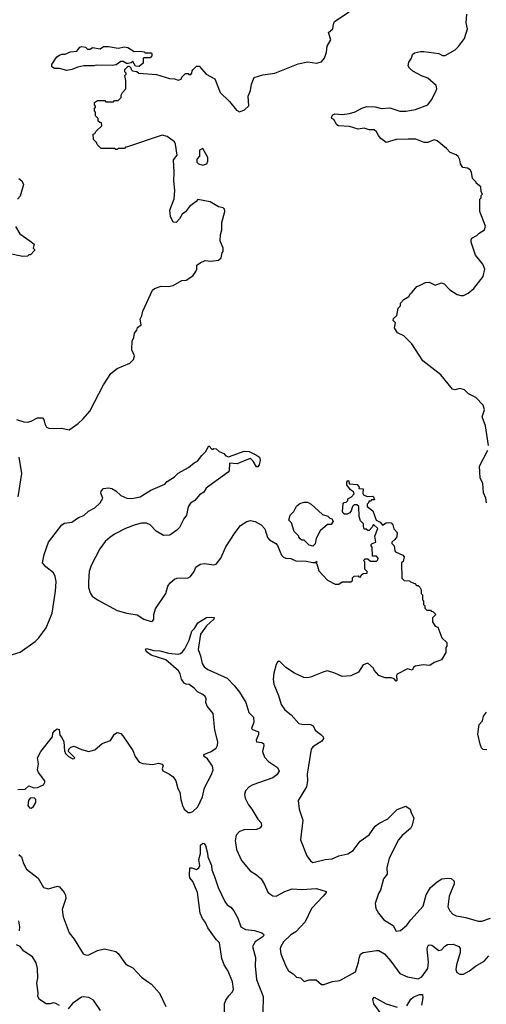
# Model space of a CAD drawing. Extents: x 2220333 to 2384341, y 721037 to 894043.
# Tile 293 of 325: x 2335120 to 2338932, y 845962 to 854000. Entities that reach past the tile are written whole.
import ezdxf

# ---------------------------------------------------------------- set-up
doc = ezdxf.new("R2010")
doc.units = 0

msp = doc.modelspace()

# ---------------------------------------------------------------- linework, layer by layer
at = {"layer": '0CON10XD'}
for points in [[(2337205.4, 853564.6), (2337395, 853639.2), (2337475, 853656), (2337545, 853646.2), (2337585, 853657.5), (2337610, 853685), (2337626.7, 853735), (2337632.5, 853785), (2337662.5, 853835), (2337642.5, 853895), (2337677.5, 853925), (2337682.5, 853965), (2337692.5, 853985), (2337812.5, 854065)], [(2338382, 851828), (2338435, 851853.8), (2338465, 851856.7), (2338515, 851833.8), (2338565, 851852.5), (2338587.5, 851845), (2338633.9, 851793.9), (2338695, 851757.5), (2338725, 851747.5), (2338745, 851747.5), (2338785, 851766.7), (2338830, 851805), (2338907, 851903), (2338921.2, 851965), (2338904, 852005), (2338845, 852077.5), (2338807.5, 852185), (2338807, 852203), (2338813.9, 852216.1), (2338855, 852237.5), (2338875, 852257.5), (2338916.4, 852283.6), (2338926.7, 852315), (2338880, 852435), (2338880, 852535), (2338890, 852545), (2338890, 852565), (2338900, 852575), (2338890, 852595), (2338887, 852637), (2338850, 852665), (2338850, 852675), (2338820, 852705), (2338810, 852755), (2338800, 852775), (2338777, 852787), (2338740, 852795), (2338722.5, 852825), (2338717, 852857), (2338703, 852883), (2338685, 852896.7), (2338636.4, 852916.4), (2338607.7, 852947.7), (2338530.7, 853010.7), (2338505, 853020), (2338455, 852996.7), (2338425, 852996.7), (2338355, 853026), (2338294.1, 853024.1), (2338195, 853021.2), (2338115, 852998), (2338070.3, 853030.3), (2338050, 853055), (2338036.1, 853086.1), (2338015, 853102.5), (2337975, 853101.2), (2337935, 853113.8), (2337885, 853106), (2337815, 853128), (2337723.6, 853133.6), (2337710.7, 853140.7), (2337687.5, 853185), (2337670, 853195), (2337667.5, 853205), (2337677, 853223), (2337695, 853232.5), (2337755, 853227.5), (2337815, 853235.7), (2337861.7, 853248.3), (2337915, 853279.2), (2337955, 853290.6), (2338025, 853288.6), (2338075.9, 853275.9), (2338145, 853280.8), (2338225, 853254), (2338275, 853252.9), (2338353.6, 853266.4), (2338454, 853305), (2338483.1, 853345), (2338520, 853415), (2338527.5, 853435), (2338522.7, 853462.7), (2338455, 853522), (2338401.7, 853541.7), (2338331.3, 853581.3), (2338303.3, 853605), (2338293.8, 853625), (2338298.8, 853655), (2338320, 853685), (2338330, 853715), (2338345, 853728.8), (2338395, 853740.8), (2338420.5, 853740.5), (2338544.3, 853724.3), (2338575, 853708.8), (2338595, 853708.8), (2338677.5, 853755), (2338705, 853782.5), (2338753.6, 853846.4), (2338777.5, 853925), (2338768.6, 853975), (2338774.2, 854045)], [(2335505, 853586.7), (2335445, 853603.3), (2335405, 853603.3), (2335382.5, 853615), (2335382.5, 853635), (2335423.6, 853696.4), (2335445, 853710), (2335465, 853720), (2335491.7, 853718.3), (2335535, 853737.5), (2335587.5, 853742.5), (2335610, 853775), (2335628.3, 853781.7), (2335657, 853777), (2335675, 853760), (2335695, 853760), (2335715, 853772.5), (2335776.4, 853763.6), (2335805, 853782.5), (2335845, 853782.5), (2335925, 853766.7), (2335975, 853780), (2336002.5, 853772.5), (2336055, 853740), (2336105, 853742.5), (2336137, 853737), (2336145, 853730), (2336195, 853730), (2336200, 853725), (2336200, 853705), (2336185, 853690), (2336135, 853690), (2336130, 853685), (2336127.5, 853645), (2336095, 853617.5), (2336065, 853620), (2336045, 853660), (2336031.7, 853648.3), (2336007.5, 853642.5), (2335993, 853643), (2335965, 853660), (2335945, 853660), (2335907, 853633), (2335875, 853626.7), (2335745, 853630), (2335725, 853623.3), (2335645, 853623.3), (2335595, 853613.3), (2335545, 853593.3), (2335505, 853586.7)], [(2335095, 850737.1), (2335155, 850716.2), (2335185, 850713.3), (2335215, 850722.5), (2335265, 850750), (2335305, 850750), (2335317, 850737), (2335325, 850700), (2335340, 850675), (2335363.9, 850663.9), (2335465, 850666), (2335525, 850652.5), (2335597.3, 850702.7), (2335639.5, 850740.5), (2335692, 850805), (2335805, 851018.8), (2335865, 851112.5), (2335915, 851152.5), (2336020, 851195), (2336050, 851225), (2336057.5, 851255), (2336036.7, 851305), (2336037.5, 851375), (2336052.5, 851405), (2336058.3, 851441.7), (2336077.5, 851465), (2336083, 851487), (2336111.7, 851508.3), (2336103.3, 851555), (2336117, 851583), (2336125, 851620), (2336205, 851792.5), (2336220, 851805), (2336275, 851826.2), (2336335, 851823.3), (2336375, 851831.2), (2336445, 851872.5), (2336480, 851875), (2336535, 851910), (2336560, 851945), (2336567.5, 851965), (2336567.5, 851995), (2336593.9, 852016.1), (2336635, 852033.3), (2336685, 852028.8), (2336743, 852037), (2336766.7, 852055), (2336773, 852097), (2336781.7, 852108.3), (2336782.5, 852135), (2336757.5, 852195), (2336760, 852245), (2336770, 852285), (2336770, 852345), (2336796.2, 852435), (2336793.6, 852453.6), (2336783.6, 852463.6), (2336745, 852473.3), (2336675, 852513.3), (2336575, 852532.5), (2336563, 852517), (2336507.5, 852475), (2336475, 852432.5), (2336447, 852413), (2336426.1, 852373.9), (2336397.5, 852345), (2336375, 852347.5), (2336352.5, 852395), (2336347.5, 852445), (2336381.7, 852538.3), (2336387.5, 852605), (2336378.8, 852685), (2336383.3, 852755), (2336377.5, 852855), (2336407.5, 852895), (2336392.5, 852985), (2336383.6, 853003.6), (2336325, 853046.7), (2336285, 853056.7), (2336001.7, 852961.7), (2335985, 852960), (2335975, 852950), (2335925, 852950), (2335915, 852940), (2335905, 852940), (2335895, 852950), (2335785, 852950), (2335751.7, 852981.7), (2335748.3, 852998.3), (2335721.7, 853021.7), (2335720, 853065), (2335735, 853070), (2335745, 853090), (2335790, 853135), (2335788.3, 853158.3), (2335775, 853160), (2335761.7, 853171.7), (2335760, 853195), (2335740, 853215), (2335740, 853245), (2335730, 853255), (2335730, 853275), (2335740, 853285), (2335740, 853295), (2335730, 853305), (2335730, 853325), (2335755, 853340), (2335815, 853340), (2335825, 853330), (2335885, 853330), (2335895, 853340), (2335925, 853340), (2335950, 853365), (2335950, 853385), (2335960, 853405), (2335987.5, 853435), (2335987.5, 853505), (2335980, 853545), (2335990, 853555), (2335990, 853565), (2335980, 853575), (2335980, 853595), (2336005, 853620), (2336015, 853620), (2336028.3, 853608.3), (2336030, 853595), (2336041.7, 853581.7), (2336077, 853577), (2336093, 853563), (2336237, 853553), (2336345, 853520), (2336385, 853517.5), (2336415, 853507.5), (2336440, 853515), (2336445, 853530), (2336475, 853560), (2336495, 853560), (2336501.7, 853551.7), (2336515, 853550), (2336526.7, 853563.3), (2336528.3, 853581.7), (2336537.5, 853595), (2336565, 853620), (2336585, 853620), (2336643.3, 853555), (2336715, 853517.5), (2336757.5, 853405), (2336835, 853333.3), (2336892.3, 853262.3), (2336915, 853247.5), (2336956.1, 853263.9), (2336991.7, 853298.3), (2336987.5, 853375), (2337006.4, 853423.6), (2337013.3, 853475), (2337035, 853527.5), (2337105, 853550.8), (2337205.4, 853564.6)], [(2336615, 852813.3), (2336650, 852825), (2336657.5, 852845), (2336657.5, 852875), (2336615, 852950), (2336590, 852935), (2336590, 852885), (2336570, 852865), (2336567.5, 852855), (2336568.3, 852838.3), (2336580, 852825), (2336615, 852813.3)], [(2335112.5, 852705), (2335137.5, 852685), (2335150, 852655), (2335125, 852560), (2335102.5, 852535)], [(2335085, 852312.5), (2335120.8, 852250.8), (2335202.5, 852195), (2335237, 852167), (2335230, 852135), (2335240, 852125), (2335240, 852115), (2335208.3, 852081.7), (2335195, 852080), (2335185, 852070), (2335145, 852066.7), (2335025, 852092.5)], [(2338951.2, 850525), (2338926.2, 850685), (2338899.3, 850759.3), (2338916, 850815), (2338905, 850853.3), (2338845.6, 850915.6), (2338787, 850947), (2338755, 850979.2), (2338715, 850990), (2338675, 850978), (2338655, 850984), (2338559.7, 851099.7), (2338414.3, 851214.3), (2338323.9, 851353.9), (2338258.3, 851418.3), (2338207.5, 851445), (2338182.5, 851485), (2338190, 851525), (2338170, 851545), (2338175, 851560), (2338200, 851585), (2338212.5, 851645), (2338230, 851665), (2338230, 851685), (2338257.5, 851715), (2338298.8, 851741.2), (2338312.5, 851765), (2338327.5, 851775), (2338365, 851822.5), (2338382, 851828)], [(2335025, 848808), (2335125, 848838), (2335246.7, 848925), (2335275, 848953.3), (2335335.7, 849035), (2335385.5, 849155), (2335412.2, 849335), (2335417, 849413), (2335409.2, 849455), (2335396, 849485), (2335332.3, 849532.3), (2335307.5, 849565), (2335318.8, 849635), (2335356, 849735), (2335463.3, 849875), (2335485, 849890), (2335545, 849898.8), (2335600, 849935), (2335645, 849953.3), (2335683.4, 849986.6), (2335735, 850015.8), (2335778, 850055), (2335798, 850095), (2335784.2, 850135), (2335785, 850150), (2335805, 850173.3), (2335845, 850178), (2335873.9, 850173.9), (2335905, 850153.8), (2335945, 850116), (2335996.1, 850093.9), (2336035, 850090), (2336105, 850104.2), (2336190.9, 850159.1), (2336305, 850207.5), (2336325, 850230), (2336385, 850267.5), (2336415, 850297.5), (2336500, 850345), (2336545, 850382.5), (2336573, 850397), (2336607, 850443), (2336638.3, 850471.7), (2336665, 850520), (2336691.7, 850491.7), (2336705, 850500), (2336725, 850497.5), (2336750, 850475), (2336788.3, 850458.3), (2336805, 850440), (2336825, 850432.5), (2336955, 850478.8), (2336995, 850476.2), (2337055, 850446.2), (2337077.9, 850427.9), (2337084, 850405), (2337077.5, 850365), (2337065, 850350), (2337055, 850350), (2337026.2, 850395), (2337005, 850416.7), (2336966.1, 850403.9), (2336896.4, 850373.6), (2336835, 850380), (2336831.7, 850318.3), (2336822.5, 850305), (2336665, 850193.3), (2336643.3, 850175), (2336625, 850143.3), (2336588.3, 850121.7), (2336550, 850075), (2336516.1, 850053.9), (2336496.1, 850023.9), (2336483.3, 849955), (2336461.2, 849925), (2336426.7, 849855), (2336405, 849832.5), (2336347.1, 849792.9), (2336295, 849790), (2336235, 849823.3), (2336185, 849876.2), (2336155, 849888.8), (2336115, 849888.8), (2336063, 849877), (2335985, 849845.8), (2335895, 849800.8), (2335856.6, 849773.4), (2335818.9, 849741.1), (2335775, 849679.2), (2335703.1, 849545), (2335688.5, 849495), (2335681.7, 849411.7)], [(2335108.8, 850105), (2335136.2, 850295), (2335115, 850430)], [(2338932.5, 850055), (2338927.5, 850095), (2338908.3, 850138.3), (2338903.3, 850215), (2338880.8, 850260.8), (2338877.5, 850355), (2338943.9, 850486.1)], [(2335681.7, 849411.7), (2335681.1, 849365), (2335695, 849320), (2335713.4, 849293.4), (2335754.5, 849264.5), (2335915, 849175.7), (2335995, 849154.4), (2336080.5, 849140.5), (2336135, 849106.7), (2336195, 849086.7), (2336205, 849090), (2336216.2, 849105), (2336216.2, 849145), (2336228.3, 849191.7), (2336315, 849316.7), (2336329.4, 849375), (2336348.3, 849401.7), (2336385, 849434), (2336405, 849440.8), (2336495, 849444), (2336515, 849453.3), (2336544.2, 849495), (2336560, 849530), (2336593.8, 849556.2), (2336629.7, 849559.7), (2336705, 849550), (2336725, 849556.2), (2336762.2, 849605), (2336803.5, 849696.5), (2336881.4, 849815), (2336925, 849871.4), (2336975, 849904.2), (2337005, 849911.4), (2337043.6, 849903.6), (2337093.8, 849875), (2337124, 849845), (2337144.3, 849774.3), (2337161.2, 849755), (2337213.5, 849723.5), (2337227.4, 849707.4), (2337259.7, 849629.7), (2337275, 849611.2), (2337295, 849603.8), (2337335, 849602), (2337377, 849583), (2337460.7, 849580.7), (2337515, 849567.5), (2337540, 849570), (2337545, 849580), (2337550, 849575), (2337540, 849565), (2337547.5, 849557.5), (2337565, 849501.2), (2337634.2, 849424.2), (2337697, 849393), (2337727, 849393), (2337755, 849410), (2337825, 849410), (2337838.3, 849421.7), (2337840, 849445), (2337851.7, 849458.3), (2337885, 849460), (2337891.7, 849451.7), (2337905, 849450), (2337910, 849465), (2337925, 849480), (2337958.3, 849481.7), (2337960, 849495), (2337940, 849515), (2337940, 849575), (2337930, 849585), (2337941.7, 849598.3), (2337965, 849600), (2337985, 849580), (2338035, 849580), (2338045, 849590), (2338047.5, 849605), (2338035, 849620), (2338001.7, 849621.7), (2338000, 849695), (2337990, 849705), (2337990, 849715), (2338000, 849725), (2338030, 849735), (2338022.5, 849785), (2338047, 849847), (2338010, 849880), (2337997.5, 849855), (2337975, 849830), (2337965, 849830), (2337951.7, 849841.7), (2337935, 849840), (2337927.5, 849865), (2337930, 849885), (2337905, 849910), (2337892.5, 849945), (2337890, 850025), (2337875, 850040), (2337851.7, 850038.3), (2337840, 850025), (2337829.3, 849990.7), (2337816.4, 849973.6), (2337795, 849962.5), (2337773, 849963), (2337761.7, 849971.7), (2337757.5, 849985), (2337761.7, 850048.3), (2337771.7, 850058.3), (2337788.3, 850061.7), (2337800, 850075), (2337801.7, 850088.3), (2337830, 850105), (2337851.7, 850128.3), (2337847.5, 850145), (2337822.3, 850162.3), (2337793, 850203), (2337792.5, 850225), (2337801.7, 850238.3), (2337810, 850235), (2337811.7, 850211.7), (2337876.4, 850206.4), (2337892.5, 850185), (2337891.7, 850171.7), (2337925, 850170), (2337923.3, 850133.3), (2337930, 850120), (2337958.3, 850108.3), (2338005, 850110), (2338010, 850105), (2338018.3, 850081.7), (2337995, 850080), (2337985, 850070), (2337971.7, 850068.3), (2337970, 850055), (2337960, 850045), (2337960, 850025), (2338005, 849990), (2338033.3, 849913.3), (2338065, 849897.5), (2338085, 849872.5), (2338115, 849892.5), (2338135, 849896.7), (2338155, 849892.5), (2338167, 849877), (2338177.5, 849845), (2338203.9, 849813.9), (2338200.3, 849779.7), (2338184.4, 849755.6), (2338160, 849735), (2338160, 849725), (2338180, 849705), (2338184, 849665), (2338191.2, 849655), (2338248.8, 849628.8), (2338260, 849615), (2338251.7, 849578.3), (2338240, 849565), (2338241.7, 849441.7), (2338261.7, 849421.7), (2338305, 849420), (2338311.7, 849411.7), (2338348.3, 849398.3), (2338361.7, 849381.7), (2338375, 849380), (2338388.3, 849368.3), (2338400, 849345), (2338400, 849315), (2338410, 849305), (2338410, 849265), (2338420, 849255), (2338420, 849225), (2338430, 849215), (2338430, 849195), (2338445, 849180), (2338475, 849180), (2338481.7, 849171.7), (2338495, 849170), (2338520, 849145), (2338493, 849117), (2338492.5, 849085), (2338515, 849050), (2338535, 849040), (2338570, 848955), (2338610, 848915), (2338610, 848885), (2338600, 848875), (2338600, 848835), (2338566.4, 848773.6), (2338505, 848752.5), (2338471.7, 848728.3), (2338415, 848732.5), (2338351.7, 848721.7), (2338340, 848715), (2338325, 848690), (2338288.3, 848701.7), (2338203.6, 848656.4), (2338197.5, 848645), (2338200, 848605), (2338195, 848600), (2338178.3, 848618.3), (2338155, 848627.5), (2338105, 848627.5), (2338055, 848647.5), (2338015, 848690), (2338010, 848705), (2337965, 848747.5), (2337925, 848732.5), (2337887.3, 848672.7), (2337825, 848644), (2337755, 848637.1), (2337695, 848665.6), (2337635, 848683.1), (2337605, 848676.9), (2337495, 848633.3), (2337465, 848627.8), (2337441.3, 848631.3), (2337365, 848666), (2337295, 848711.2), (2337245, 848760), (2337229.3, 848760.7), (2337216, 848735), (2337195.8, 848665), (2337190.8, 848615), (2337197.5, 848575), (2337235, 848483.3), (2337255, 848410.8), (2337285.8, 848365.8), (2337336.7, 848325), (2337401.2, 848255), (2337425, 848248.5), (2337495.4, 848245.4), (2337516.7, 848235), (2337535, 848200), (2337580, 848165), (2337600, 848145), (2337603, 848133), (2337589.1, 848110.9), (2337515.5, 848064.5), (2337500.8, 848045), (2337468.1, 847841.9), (2337470, 847785), (2337462.1, 847737.9), (2337396.2, 847625), (2337402.5, 847555), (2337434, 847465), (2337414.2, 847305), (2337466.7, 847175), (2337495, 847133.3), (2337515, 847120.8), (2337615.6, 847144.4), (2337671.7, 847148.3), (2337726.8, 847173.2), (2337800.3, 847189.7), (2337845, 847218.8), (2337901.2, 847295), (2337975, 847346.2), (2338024.5, 847415.5), (2338055, 847438), (2338127.5, 847475), (2338205, 847552.5), (2338275, 847580), (2338310, 847555), (2338317.5, 847525), (2338340, 847485), (2338326.7, 847425), (2338313.6, 847396.4), (2338245, 847340), (2338215, 847303.8), (2338137.5, 847155), (2338118.1, 847075), (2338120.8, 847025), (2338091.4, 846985), (2338068.8, 846895), (2338052.3, 846867.7), (2338023.8, 846785), (2338030, 846745), (2338050, 846705), (2338095, 846652), (2338170, 846605), (2338195, 846560), (2338230, 846565), (2338283, 846607), (2338315, 846652.5), (2338415, 846763.3), (2338442, 846855), (2338475.7, 846914.3), (2338529.3, 846960.7), (2338570, 846985), (2338617, 846993), (2338645, 846990), (2338668.3, 846968.3), (2338670, 846945), (2338629.4, 846845), (2338618.8, 846758.8), (2338633.7, 846723.7), (2338658.7, 846698.7), (2338685, 846683.1), (2338765, 846669.2), (2338865, 846641.4), (2338895, 846641.9), (2338965, 846664.2)], [(2337515, 849703.3), (2337485, 849710), (2337445, 849750), (2337425, 849750), (2337411.7, 849761.7), (2337400, 849775), (2337400, 849785), (2337361.7, 849821.7), (2337341.7, 849891.7), (2337320, 849915), (2337330, 849955), (2337360, 849985), (2337380.7, 850029.3), (2337409.3, 850050.7), (2337445, 850062.5), (2337471.7, 850061.7), (2337500, 850045), (2337595, 849960), (2337637, 849947), (2337655, 849930), (2337670, 849925), (2337680, 849905), (2337665, 849880), (2337635, 849880), (2337575, 849827.5), (2337542.5, 849765), (2337535, 849720), (2337515, 849703.3)], [(2335105, 847716.2), (2335165, 847717.3), (2335195, 847745.8), (2335235, 847729.6), (2335265, 847732.1), (2335313.8, 847755), (2335326.7, 847775), (2335326.7, 847785), (2335274.2, 847854.2), (2335266.7, 847875), (2335272.5, 847925), (2335266.7, 847975), (2335293.8, 848025), (2335387.5, 848145), (2335391.2, 848175), (2335404.5, 848195.5), (2335425, 848212), (2335441.2, 848205), (2335448.3, 848158.3), (2335465, 848140), (2335481.2, 848105), (2335485, 848032.5), (2335495, 848010), (2335518.8, 847985), (2335553, 847967), (2335565, 847967.5), (2335570, 847975), (2335520, 848025), (2335522, 848045), (2335539.1, 848060.9), (2335565, 848070), (2335625, 848042.5), (2335685, 848026.7), (2335705, 848030), (2335735, 848038.8), (2335795, 848090), (2335863.1, 848116.9), (2335895, 848166.2), (2335915, 848180), (2335945, 848173.3), (2335963.3, 848155), (2336043.8, 848035), (2336064.5, 847984.5), (2336095, 847938.8), (2336125, 847927.1), (2336205, 847920), (2336255, 847929.2), (2336283.6, 847923.6), (2336292.5, 847915), (2336283.9, 847883.9), (2336288, 847868), (2336345, 847842), (2336375, 847818.8), (2336394.2, 847785), (2336411.4, 847725), (2336428.6, 847695), (2336435.7, 847635), (2336450, 847585), (2336465, 847556.2), (2336495, 847526.7), (2336515, 847526.7), (2336535, 847536.2), (2336574, 847575), (2336613.3, 847655), (2336630.2, 847729.8), (2336688.3, 847838.3), (2336700, 847875), (2336694.4, 847905), (2336655.4, 847965.4), (2336627.5, 847985), (2336623.3, 847995), (2336630, 848005), (2336678.2, 848021.8), (2336725, 848054.2), (2336736, 848074), (2336738.4, 848105), (2336715, 848200), (2336700.7, 848335), (2336650.2, 848395), (2336641.3, 848425), (2336643.3, 848455), (2336634.6, 848474.6), (2336615, 848492.5), (2336573.2, 848513.2), (2336545, 848543.3), (2336505, 848572.5), (2336480, 848575), (2336465, 848583.3), (2336441.2, 848615), (2336430.5, 848660.5), (2336416.2, 848685), (2336314.3, 848774.3), (2336195, 848811.4), (2336163.3, 848835), (2336147.5, 848855), (2336155, 848866), (2336215, 848850), (2336265, 848848.9), (2336337.9, 848827.9), (2336415, 848820), (2336435, 848826.2), (2336450.3, 848839.7), (2336470, 848865), (2336505.8, 848935), (2336525, 849007.5), (2336548.8, 849031.2), (2336576.2, 849075), (2336645, 849118.8), (2336685, 849123.8), (2336709.3, 849119.3), (2336706, 849105), (2336646.9, 849053.1), (2336596, 848985), (2336577.7, 848857.7), (2336597.9, 848807.9), (2336610, 848745), (2336628.1, 848718.1), (2336655.7, 848695.7), (2336815, 848625.8), (2336873.1, 848565), (2336915, 848510), (2336967.3, 848425), (2336992.9, 848345), (2337029.4, 848305), (2337031.5, 848265), (2337014.2, 848214.2), (2337022.5, 848205), (2337071.2, 848185), (2337070, 848165), (2337051.2, 848118.8), (2337054.4, 848104.4), (2337098.1, 848098.1), (2337110.5, 848090.5), (2337114, 848075), (2337104.4, 848025), (2337120.6, 847980.6), (2337152.5, 847945), (2337226, 847895), (2337239.2, 847865), (2337222, 847835), (2337188.3, 847811.7), (2337024, 847755), (2336995, 847736.7), (2336965.6, 847705), (2336957.8, 847675), (2336963.1, 847645), (2336989.8, 847589.8), (2337016.3, 847556.3), (2337065, 847474), (2337092.7, 847442.7), (2337095, 847420), (2337085, 847403.8), (2337055, 847389.2), (2336954.3, 847385.7), (2336915, 847373.8), (2336888.3, 847341.7), (2336879.5, 847299.5), (2336891.4, 847225), (2336932.5, 847135), (2337002.4, 847052.4), (2337055, 847018), (2337092, 846985), (2337121.2, 846941.2), (2337147.7, 846877.7), (2337162.7, 846862.7), (2337188.3, 846848.3), (2337215, 846844), (2337287.3, 846882.7), (2337345, 846903.5), (2337425, 846898.2), (2337545, 846907.5), (2337623.3, 846883.3), (2337623.8, 846875), (2337598.5, 846845), (2337503.3, 846745), (2337452.2, 846635), (2337375.9, 846554.1), (2337335, 846528.6), (2337275, 846472), (2337254.2, 846435), (2337249.2, 846415), (2337254, 846375), (2337293.2, 846273.2), (2337316, 846236), (2337355, 846210), (2337382.7, 846182.7), (2337415, 846176.7), (2337445, 846147.5), (2337485, 846162.5), (2337541.7, 846161.7), (2337585, 846122.5), (2337605, 846122.5), (2337675, 846148.8), (2337735, 846156.7), (2337863, 846227), (2337889.1, 846305), (2337892.6, 846337.4), (2337905, 846370), (2337925, 846385.6), (2338035, 846401.8), (2338055, 846400), (2338100, 846375), (2338151.9, 846315), (2338225, 846212), (2338287.5, 846185), (2338375, 846170), (2338405, 846186.7), (2338455.3, 846255), (2338459.7, 846305), (2338447.9, 846412.1), (2338454.5, 846435.5), (2338465, 846446.2), (2338486.7, 846445), (2338545, 846400.6), (2338565, 846407.1), (2338592.2, 846437.8), (2338615, 846449.4), (2338662.1, 846452.1), (2338708, 846435), (2338717.9, 846417.9), (2338718.9, 846385), (2338687.9, 846285), (2338682.5, 846245), (2338691.4, 846221.4), (2338715, 846207.1), (2338745, 846208.6), (2338795, 846234.4), (2338845, 846273.8), (2338915, 846314.4), (2338951.9, 846358.1)], [(2338935, 848040), (2338905, 848043.3), (2338893.8, 848055), (2338881.2, 848085), (2338863.6, 848166.4), (2338873, 848247), (2338900, 848275), (2338910, 848315), (2338933.6, 848346.4)], [(2335215, 847562.5), (2335233, 847577), (2335251.7, 847608.3), (2335252.5, 847635), (2335237.1, 847647.1), (2335205, 847645.8), (2335191.2, 847625), (2335187.5, 847585), (2335200, 847565), (2335215, 847562.5)], [(2336796.6, 845805), (2336792.5, 845965), (2336803.8, 845996.2), (2336828.8, 846031.2), (2336858.6, 846065), (2336867.1, 846085), (2336858.9, 846145), (2336823.1, 846233.1), (2336790.5, 846285), (2336772.7, 846335), (2336753.3, 846465), (2336725, 846490), (2336657.5, 846585), (2336638.9, 846628.9), (2336612.8, 846662.8), (2336593.2, 846705), (2336572.5, 846875), (2336533.5, 846963.5), (2336510.8, 846995), (2336506.7, 847013.3), (2336510, 847075), (2336525, 847076.2), (2336565, 847062.5), (2336583, 847077), (2336592.5, 847095), (2336583.3, 847145), (2336597.3, 847192.7), (2336598.3, 847261.7), (2336615, 847278), (2336625.8, 847275.8), (2336637.8, 847257.8), (2336655.5, 847195.5), (2336656.9, 847165), (2336685.8, 847095), (2336690.7, 847060.7), (2336712.5, 847005), (2336741.2, 846915), (2336795, 846800), (2336814.3, 846774.3), (2336845, 846753.8), (2336870, 846725), (2336902.5, 846665), (2336927.5, 846595), (2336965, 846571.4), (2337037.5, 846565), (2337097.5, 846545), (2337111.2, 846535), (2337114, 846525), (2337108.6, 846515), (2337045, 846472.9), (2337022.9, 846435), (2337046.4, 846345), (2337044.6, 846275.4), (2337054.1, 846165), (2337109.3, 846025), (2337106, 845895)], [(2335113.8, 847185), (2335135.6, 847165), (2335152.3, 847112.3), (2335175.8, 847065), (2335271.1, 846991.1), (2335315, 846916.7), (2335355, 846905.3), (2335427.6, 846927.6), (2335445, 846920), (2335482.2, 846875), (2335493.6, 846853.6), (2335496.8, 846826.8), (2335467.9, 846735), (2335474.7, 846675), (2335524.6, 846545), (2335565, 846494.5), (2335638.9, 846375), (2335665, 846363.9), (2335685, 846366.1), (2335755, 846402.4), (2335814, 846416), (2335905, 846393.9), (2335925, 846377.3), (2335985, 846292.9), (2336005, 846277.7), (2336045, 846260.9), (2336115, 846182.5), (2336172.1, 846142.1), (2336195.5, 846125), (2336262.5, 846052.5), (2336315, 845942.9)], [(2335119.5, 846560.5), (2335122.1, 846595), (2335112.1, 846642.1)], [(2335445, 845952), (2335415, 845968), (2335395, 845972.5), (2335365, 845964.4), (2335335, 845966.7), (2335280.9, 846000.9), (2335268.5, 846025), (2335271.5, 846055), (2335261.2, 846135), (2335268.9, 846175), (2335265.2, 846255), (2335255, 846301.5), (2335225, 846348.7), (2335153.6, 846395), (2335125, 846433.2), (2335095, 846446.8)], [(2335780.7, 845910.7), (2335724, 845995), (2335685, 846017.1), (2335645, 846023.1), (2335625, 846018.9), (2335551.2, 845968.8), (2335515, 845924.3)], [(2338082.4, 845872.4), (2338014.1, 845965.9), (2338004.5, 846005), (2338015, 846020), (2338115, 845965.5), (2338205, 845938.9)], [(2338281.9, 845948.1), (2338316, 846004), (2338335, 846020.5), (2338385, 846041.8), (2338412, 846042), (2338414.5, 846015), (2338402.7, 845955)]]:
    msp.add_lwpolyline(points, dxfattribs=at)

doc.saveas('drawing.dxf')
